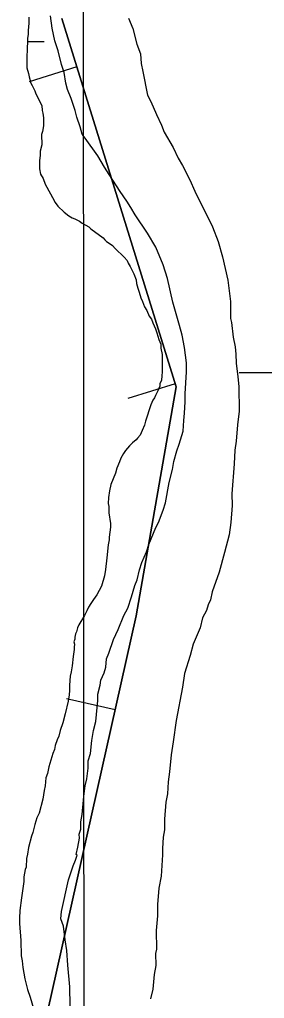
# Model space of a CAD drawing. Extents: x 3279314 to 3317160, y 734079 to 759431.
# Drawn here: x 3296538.2 to 3296661.1, y 750549.8 to 751041.2 of the extents above; entities that cross this region are included whole.
import ezdxf

# ---------------------------------------------------------------- set-up
doc = ezdxf.new("R2010")
doc.units = 0
for name, color, linetype in [('V-BORW-LINE', 7, 'Continuous'), ('V-GRID-MAJR', 7, 'Continuous'), ('V-SITE-VEGE', 7, 'Continuous'), ('V-WETL-SWMP', 7, 'Continuous')]:
    doc.layers.add(name, color=color, linetype=linetype)

msp = doc.modelspace()

# ---------------------------------------------------------------- linework, layer by layer
at = {"layer": 'V-BORW-LINE'}
for p, q in [((3296566.94, 751017.39), (3296543.06, 751009.98)), ((3296616.33, 750858.28), (3296592.46, 750850.87)), ((3296586.16, 750694.65), (3296561.76, 750700.11))]:
    msp.add_line(p, q, dxfattribs=at)
for points in [[(3296559.36, 751041.79), (3296616.77, 750856.87), (3296596.72, 750741.84), (3296539.66, 750487.02), (3296549.41, 750217.34), (3296598.7, 750050.92), (3296651.61, 749925.69)], [(3296651.61, 749925.69), (3296598.7, 750050.92), (3296549.41, 750217.34), (3296539.66, 750487.02), (3296596.72, 750741.84), (3296616.77, 750856.87), (3296559.36, 751041.79)]]:
    msp.add_lwpolyline(points, dxfattribs=at)
at = {"layer": 'V-GRID-MAJR'}
msp.add_spline([(3296575.29, 739462.57), (3296572.65, 745521.02), (3296570, 751582.85), (3296567.36, 757644.71), (3296567.36, 757648.05)], degree=3, dxfattribs=at)
at = {"layer": 'V-SITE-VEGE'}
for points in [[(3296610.31, 750918.06), (3296606.52, 750926.99), (3296602.36, 750933.88), (3296596.12, 750943.18), (3296594.04, 750946.83), (3296591.96, 750950.07), (3296588.63, 750954.92), (3296583.22, 750963.43), (3296580.73, 750967.07), (3296577.39, 750972.74), (3296571.16, 750981.64), (3296569.5, 750983.66), (3296568.64, 750987.32), (3296566.95, 750992.2), (3296566.09, 750995.45), (3296563.98, 751001.55), (3296562.29, 751006.01), (3296561.43, 751009.27), (3296560.55, 751014.56), (3296559.27, 751018.62), (3296557.56, 751025.54), (3296555.86, 751030.42), (3296554.56, 751036.93), (3296553.67, 751043.04)], [(3296592.85, 751041.89), (3296594.96, 751036.62), (3296597.1, 751028.89), (3296598.79, 751024.01), (3296599.26, 751019.12), (3296600.12, 751015.05), (3296602.31, 751003.25), (3296603.98, 751000), (3296606.92, 750993.51), (3296609.44, 750988.24), (3296610.7, 750984.58), (3296615.29, 750976.88), (3296617.8, 750971.61), (3296619.89, 750967.96), (3296623.65, 750960.66), (3296626.17, 750954.98), (3296634.96, 750937.14), (3296637.91, 750929.83), (3296640.04, 750922.1), (3296642.64, 750910.3), (3296644, 750899.71), (3296644.1, 750891.14), (3296644.54, 750889.1), (3296645.44, 750881.77), (3296646.32, 750876.88), (3296646.77, 750873.22), (3296646.83, 750868.73), (3296647.73, 750861.81), (3296648.2, 750856.91), (3296648.35, 750844.67), (3296647.62, 750837.73), (3296646.91, 750829.56), (3296646.15, 750825.06), (3296645.82, 750818.12), (3296644.79, 750803.01), (3296644.86, 750797.3), (3296644.15, 750788.72), (3296643.41, 750782.59), (3296641.07, 750773.58), (3296638.34, 750763.75), (3296634.79, 750753.92), (3296634.02, 750749.83), (3296632.83, 750747.36), (3296632.05, 750744.49), (3296630.05, 750740.8), (3296628.89, 750735.89), (3296625.32, 750727.68), (3296623.76, 750721.95), (3296621.01, 750712.94), (3296619.88, 750705.99), (3296616.82, 750689.22), (3296615.32, 750678.59), (3296614.18, 750672.05), (3296613.47, 750663.47), (3296612.71, 750658.56), (3296612.38, 750652.44), (3296611.62, 750648.35), (3296610.91, 750639.77), (3296610.97, 750634.47), (3296610.2, 750630.78), (3296609.86, 750625.07), (3296609.9, 750621.8), (3296609.22, 750611.19), (3296608.07, 750605.05), (3296607.36, 750596.88), (3296607.43, 750591.17), (3296606.7, 750583.81), (3296606.82, 750574.43), (3296606.44, 750572.39), (3296606.51, 750566.26), (3296605.75, 750561.77), (3296605.03, 750554.41), (3296603.86, 750549.5)], [(3296563.51, 750546.14), (3296563.39, 750555.53), (3296562.44, 750566.53), (3296561.94, 750573.87), (3296561.06, 750579.17), (3296560.16, 750586.09), (3296558.88, 750589.75), (3296559.25, 750593.43), (3296562.72, 750609.39), (3296565.08, 750616.35), (3296566.27, 750619.22), (3296567.06, 750621.68), (3296566.65, 750622.08), (3296567.42, 750625.77), (3296568.18, 750630.26), (3296568.15, 750632.3), (3296568.94, 750634.76), (3296568.89, 750638.43), (3296569.66, 750642.12), (3296570.37, 750651.1), (3296571.12, 750656.42), (3296571.89, 750660.1), (3296572.64, 750665.41), (3296572.59, 750669.08), (3296573.77, 750672.77), (3296574.5, 750679.31), (3296575.26, 750684.21), (3296576.43, 750688.72), (3296577.52, 750699.34), (3296577.48, 750702.6), (3296578.65, 750707.11), (3296579.03, 750709.56), (3296580.61, 750713.25), (3296581.39, 750716.12), (3296581.75, 750720.2), (3296582.94, 750723.08), (3296585.3, 750730.04), (3296587.69, 750734.97), (3296590.46, 750741.94), (3296592.45, 750745.64), (3296594.42, 750751.38), (3296595.98, 750757.11), (3296597.17, 750759.98), (3296598.33, 750764.89), (3296599.51, 750768.58), (3296601.89, 750773.91), (3296603.07, 750777.6), (3296606.64, 750786.21), (3296607.83, 750788.68), (3296610.21, 750794.83), (3296611.38, 750798.51), (3296613.29, 750808.74), (3296614.85, 750815.28), (3296615.61, 750819.37), (3296617.18, 750824.7), (3296618.36, 750827.98), (3296620.32, 750834.53), (3296620.66, 750839.84), (3296621.02, 750843.52), (3296621.36, 750849.23), (3296621.31, 750853.32), (3296621.99, 750864.34), (3296621.94, 750868.83), (3296621.02, 750876.57), (3296619.72, 750882.68), (3296618.44, 750887.56), (3296615.03, 750899.35), (3296612.43, 750911.15), (3296610.31, 750918.06)]]:
    msp.add_lwpolyline(points, dxfattribs=at)
at = {"layer": 'V-WETL-SWMP'}
for p, q in [((3296542.21, 751030.17), (3296550.47, 751030.17)), ((3296648.47, 750864.05), (3296680.47, 750864.07))]:
    msp.add_line(p, q, dxfattribs=at)
for points in [[(3296542.83, 751042.45), (3296542.87, 751039.36), (3296542.4, 751035.76), (3296542.42, 751033.7), (3296542.19, 751031.9), (3296542.22, 751029.33), (3296541.98, 751027.53), (3296542.01, 751025.73), (3296541.78, 751022.9), (3296541.86, 751016.99), (3296542.66, 751014.17), (3296542.94, 751012.38), (3296543.75, 751009.3), (3296544.54, 751008.03), (3296545.86, 751005.47), (3296546.39, 751003.94), (3296549.29, 750998.06), (3296549.58, 750995.49), (3296549.85, 750994.21), (3296550.14, 750991.9), (3296550.19, 750987.79), (3296549.71, 750984.95), (3296549.21, 750983.41), (3296549.28, 750978.27), (3296548.55, 750975.17), (3296548.57, 750973.12), (3296548.09, 750970.28), (3296548.14, 750966.17), (3296548.69, 750963.61), (3296550, 750961.31), (3296551.07, 750958.5), (3296553.7, 750953.65), (3296554.75, 750951.86), (3296556.06, 750949.3), (3296557.37, 750947.52), (3296560.49, 750944.47), (3296562.83, 750942.7), (3296564.64, 750941.7), (3296565.93, 750941.2), (3296568.26, 750939.95), (3296569.56, 750938.93), (3296572.92, 750937.18), (3296573.96, 750936.16), (3296580.19, 750931.61), (3296580.97, 750930.59), (3296581.75, 750929.83), (3296583.57, 750928.57), (3296584.86, 750927.81), (3296586.17, 750926.29), (3296590.59, 750921.97), (3296592.16, 750920.19), (3296592.69, 750918.91), (3296593.74, 750917.13), (3296595.58, 750913.55), (3296596.65, 750910.48), (3296596.93, 750908.68), (3296597.47, 750906.38), (3296598.27, 750904.33), (3296599.07, 750901.51), (3296599.86, 750899.72)], [(3296542.83, 751042.45), (3296542.87, 751039.36), (3296542.4, 751035.76), (3296542.42, 751033.7), (3296542.19, 751031.9), (3296542.22, 751029.33), (3296541.98, 751027.53), (3296542.01, 751025.73), (3296541.78, 751022.9), (3296541.86, 751016.99), (3296542.66, 751014.17), (3296542.94, 751012.38), (3296543.75, 751009.3), (3296544.54, 751008.03), (3296545.86, 751005.47), (3296546.39, 751003.94), (3296549.29, 750998.06), (3296549.58, 750995.49), (3296549.85, 750994.21), (3296550.14, 750991.9), (3296550.19, 750987.79), (3296549.71, 750984.95), (3296549.21, 750983.41), (3296549.28, 750978.27), (3296548.55, 750975.17), (3296548.57, 750973.12), (3296548.09, 750970.28), (3296548.14, 750966.17), (3296548.69, 750963.61), (3296550, 750961.31), (3296551.07, 750958.5), (3296553.7, 750953.65), (3296554.75, 750951.86), (3296556.06, 750949.3), (3296557.37, 750947.52), (3296560.49, 750944.47), (3296562.83, 750942.7), (3296564.64, 750941.7), (3296565.93, 750941.2), (3296568.26, 750939.95), (3296569.56, 750938.93), (3296572.92, 750937.18), (3296573.96, 750936.16), (3296580.19, 750931.61), (3296580.97, 750930.59), (3296581.75, 750929.83), (3296583.57, 750928.57), (3296584.86, 750927.81), (3296586.17, 750926.29), (3296590.59, 750921.97), (3296592.16, 750920.19), (3296592.69, 750918.91), (3296593.74, 750917.13), (3296595.58, 750913.55), (3296596.65, 750910.48), (3296596.93, 750908.68), (3296597.47, 750906.38), (3296598.27, 750904.33), (3296599.07, 750901.51), (3296599.86, 750899.72)], [(3296599.86, 750899.72), (3296600.93, 750896.91), (3296601.98, 750895.12), (3296603.3, 750892.31), (3296604.35, 750890.78), (3296605.14, 750888.99), (3296606.46, 750885.93), (3296607, 750883.88), (3296608.07, 750880.55), (3296609.13, 750878.25), (3296609.15, 750876.19), (3296609.71, 750873.11), (3296609.82, 750864.12), (3296609.58, 750862.57), (3296609.35, 750860), (3296608.6, 750858.45), (3296608.62, 750857.16), (3296607.62, 750854.84), (3296606.36, 750852.51), (3296605.87, 750851.22), (3296605.11, 750850.18), (3296604.11, 750847.85), (3296601.38, 750839.59), (3296600.89, 750837.53), (3296599.64, 750834.95), (3296598.64, 750832.62), (3296597.38, 750831.06), (3296596.61, 750830.28), (3296594.83, 750828.72), (3296593.31, 750827.16), (3296591.28, 750824.82), (3296590.27, 750823.26), (3296589.02, 750820.93), (3296588.27, 750819.12), (3296587.02, 750816.02), (3296586.28, 750813.44), (3296584.04, 750807.76), (3296583.31, 750804.67), (3296582.84, 750801.32), (3296582.62, 750798.23), (3296582.89, 750796.69), (3296582.93, 750793.61), (3296583.77, 750788.22), (3296583.79, 750786.42), (3296583.08, 750781.27), (3296583.1, 750779.99), (3296582.62, 750777.41), (3296581.93, 750770.98), (3296581.23, 750765.06), (3296580.75, 750761.97), (3296579.28, 750756.81), (3296577.02, 750752.41), (3296575.25, 750750.07), (3296573.99, 750748), (3296572.72, 750746.19), (3296571.98, 750744.38), (3296570.72, 750742.05), (3296567.95, 750737.39), (3296567.2, 750735.84), (3296566.71, 750733.77), (3296566.21, 750732.74), (3296565.97, 750731.19), (3296565.98, 750730.17), (3296565.48, 750728.87), (3296565.76, 750727.59), (3296565.52, 750726.05), (3296565.53, 750725.02), (3296565.06, 750721.41), (3296564.61, 750716.78), (3296564.13, 750713.69), (3296563.64, 750711.63), (3296563.19, 750707), (3296563.22, 750704.43), (3296562.99, 750702.11), (3296562.51, 750699.02), (3296561.05, 750692.58), (3296559.82, 750688.19), (3296558.58, 750684.32), (3296557.85, 750681.48), (3296557.1, 750679.67), (3296556.11, 750676.83), (3296555.62, 750674.77), (3296554.87, 750672.71), (3296552.9, 750666), (3296552.17, 750662.65), (3296551.42, 750660.58), (3296550.96, 750656.46), (3296550.48, 750654.14), (3296549.76, 750649.77), (3296548.05, 750642.8), (3296546.79, 750640.47), (3296545.8, 750637.12), (3296544.83, 750633), (3296544.08, 750631.19), (3296542.6, 750625.51), (3296542.13, 750622.17), (3296541.64, 750620.1), (3296541.44, 750615.73), (3296540.94, 750614.44), (3296540.22, 750610.83), (3296540.25, 750608.52)], [(3296599.86, 750899.72), (3296600.93, 750896.91), (3296601.98, 750895.12), (3296603.3, 750892.31), (3296604.35, 750890.78), (3296605.14, 750888.99), (3296606.46, 750885.93), (3296607, 750883.88), (3296608.07, 750880.55), (3296609.13, 750878.25), (3296609.15, 750876.19), (3296609.71, 750873.11), (3296609.82, 750864.12), (3296609.58, 750862.57), (3296609.35, 750860), (3296608.6, 750858.45), (3296608.62, 750857.16), (3296607.62, 750854.84), (3296606.36, 750852.51), (3296605.87, 750851.22), (3296605.11, 750850.18), (3296604.11, 750847.85), (3296601.38, 750839.59), (3296600.89, 750837.53), (3296599.64, 750834.95), (3296598.64, 750832.62), (3296597.38, 750831.06), (3296596.61, 750830.28), (3296594.83, 750828.72), (3296593.31, 750827.16), (3296591.28, 750824.82), (3296590.27, 750823.26), (3296589.02, 750820.93), (3296588.27, 750819.12), (3296587.02, 750816.02), (3296586.28, 750813.44), (3296584.04, 750807.76), (3296583.31, 750804.67), (3296582.84, 750801.32), (3296582.62, 750798.23), (3296582.89, 750796.69), (3296582.93, 750793.61), (3296583.77, 750788.22), (3296583.79, 750786.42), (3296583.08, 750781.27), (3296583.1, 750779.99), (3296582.62, 750777.41), (3296581.93, 750770.98), (3296581.23, 750765.06), (3296580.75, 750761.97), (3296579.28, 750756.81), (3296577.02, 750752.41), (3296575.25, 750750.07), (3296573.99, 750748), (3296572.72, 750746.19), (3296571.98, 750744.38), (3296570.72, 750742.05), (3296567.95, 750737.39), (3296567.2, 750735.84), (3296566.71, 750733.77), (3296566.21, 750732.74), (3296565.97, 750731.19), (3296565.98, 750730.17), (3296565.48, 750728.87), (3296565.76, 750727.59), (3296565.52, 750726.05), (3296565.53, 750725.02), (3296565.06, 750721.41), (3296564.61, 750716.78), (3296564.13, 750713.69), (3296563.64, 750711.63), (3296563.19, 750707), (3296563.22, 750704.43), (3296562.99, 750702.11), (3296562.51, 750699.02), (3296561.05, 750692.58), (3296559.82, 750688.19), (3296558.58, 750684.32), (3296557.85, 750681.48), (3296557.1, 750679.67), (3296556.11, 750676.83), (3296555.62, 750674.77), (3296554.87, 750672.71), (3296552.9, 750666), (3296552.17, 750662.65), (3296551.42, 750660.58), (3296550.96, 750656.46), (3296550.48, 750654.14), (3296549.76, 750649.77), (3296548.05, 750642.8), (3296546.79, 750640.47), (3296545.8, 750637.12), (3296544.83, 750633), (3296544.08, 750631.19), (3296542.6, 750625.51), (3296542.13, 750622.17), (3296541.64, 750620.1), (3296541.44, 750615.73), (3296540.94, 750614.44), (3296540.22, 750610.83), (3296540.25, 750608.52)], [(3296540.25, 750608.52), (3296539.06, 750600.28), (3296538.37, 750593.84), (3296538.16, 750589.99), (3296538.2, 750587.42), (3296538.81, 750578.94), (3296538.91, 750571.23), (3296539.46, 750568.67), (3296539.75, 750565.33), (3296540.85, 750559.69), (3296542.2, 750554.31), (3296543.54, 750550.47), (3296545.42, 750543.55)], [(3296540.25, 750608.52), (3296539.06, 750600.28), (3296538.37, 750593.84), (3296538.16, 750589.99), (3296538.2, 750587.42), (3296538.81, 750578.94), (3296538.91, 750571.23), (3296539.46, 750568.67), (3296539.75, 750565.33), (3296540.85, 750559.69), (3296542.2, 750554.31), (3296543.54, 750550.47), (3296545.42, 750543.55)]]:
    msp.add_lwpolyline(points, dxfattribs=at)

doc.saveas('drawing.dxf')
